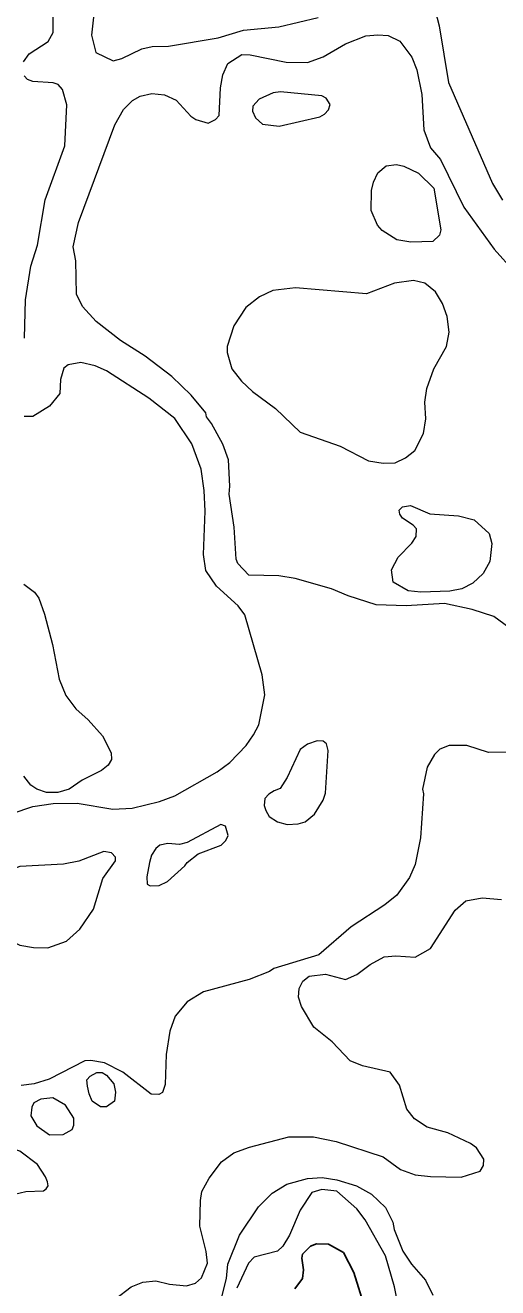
# Model space of a CAD drawing. Extents: x 673.6 to 698.9, y 7012 to 7040.1.
# Drawn here: x 687.084 to 688.096, y 7024.299 to 7027.003 of the extents above; entities that cross this region are included whole.
import ezdxf

# ---------------------------------------------------------------- set-up
doc = ezdxf.new("R2010")
doc.units = 0
doc.header["$LTSCALE"] = 0.032
doc.layers.add('1', color=7, linetype='Continuous', lineweight=25)
doc.layers.add('2', color=7, linetype='Continuous', lineweight=13)

msp = doc.modelspace()

# ---------------------------------------------------------------- linework, layer by layer
at = {"layer": '1'}
msp.add_lwpolyline([(687.8117, 7024.256), (687.7878, 7024.3316), (687.7656, 7024.3747), (687.7333, 7024.3928), (687.7077, 7024.3936), (687.6953, 7024.3882), (687.6782, 7024.3713), (687.6764, 7024.3622), (687.6802, 7024.3378), (687.678, 7024.319), (687.6613, 7024.2967)], dxfattribs=at)
at = {"layer": '2'}
for points in [[(687.0806, 7026.9243), (687.0924, 7026.9415), (687.133, 7026.9684), (687.1437, 7026.9876), (687.1438, 7027.0291), (687.1384, 7027.0376), (687.1209, 7027.0518), (687.1001, 7027.0592), (687.0251, 7027.0669)], [(687.9623, 7027.0345), (687.9704, 7027.0019), (687.9908, 7026.8802), (688.0851, 7026.664), (688.1065, 7026.6282)], [(687.2308, 7027.0263), (687.226, 7026.9815), (687.2351, 7026.9444), (687.2725, 7026.9265), (687.291, 7026.9318), (687.3341, 7026.952), (687.3558, 7026.9575), (687.3906, 7026.9584), (687.4975, 7026.9757), (687.5517, 7026.9921), (687.6273, 7026.9995), (687.7117, 7027.0198)], [(688.1305, 7025.7053), (688.0879, 7025.7364), (688.0411, 7025.752), (687.9819, 7025.7643), (687.9001, 7025.7594), (687.836, 7025.7619), (687.7755, 7025.7806), (687.7399, 7025.796), (687.6621, 7025.818), (687.6269, 7025.8235), (687.5631, 7025.8252), (687.5397, 7025.8504), (687.5357, 7025.8598), (687.5316, 7025.9277), (687.5205, 7025.9988), (687.5224, 7026.0159), (687.5195, 7026.0723), (687.5071, 7026.1059), (687.4833, 7026.1503), (687.4724, 7026.1641), (687.4706, 7026.1727), (687.4392, 7026.2108), (687.3979, 7026.2506), (687.3407, 7026.2939), (687.2881, 7026.3277), (687.2363, 7026.3686), (687.2068, 7026.4007), (687.1939, 7026.4268), (687.1923, 7026.4984), (687.1864, 7026.528), (687.1978, 7026.5806), (687.276, 7026.7899), (687.2947, 7026.8226), (687.3136, 7026.8414), (687.3303, 7026.8507), (687.3553, 7026.8564), (687.382, 7026.8536), (687.4073, 7026.8424), (687.4388, 7026.808), (687.4492, 7026.8009), (687.4759, 7026.7933), (687.4916, 7026.8013), (687.4994, 7026.8097), (687.5021, 7026.8691), (687.5072, 7026.8968), (687.5183, 7026.9206), (687.548, 7026.9402), (687.5658, 7026.9395), (687.643, 7026.9239), (687.6883, 7026.9229), (687.7219, 7026.9352), (687.77, 7026.9629), (687.8133, 7026.9799), (687.8395, 7026.9823), (687.8612, 7026.9806), (687.8866, 7026.969), (687.9122, 7026.9342), (687.9229, 7026.9076), (687.9335, 7026.8549), (687.9376, 7026.7792), (687.9524, 7026.7401), (687.9738, 7026.7151), (688.0234, 7026.6135), (688.0883, 7026.5234), (688.1317, 7026.4749)], [(687.0828, 7026.3325), (687.0846, 7026.4147), (687.0958, 7026.4868), (687.1107, 7026.5316), (687.1269, 7026.6291), (687.1692, 7026.7443), (687.1733, 7026.8326), (687.1639, 7026.8653), (687.1543, 7026.8761), (687.1437, 7026.8794), (687.1005, 7026.8825), (687.0892, 7026.8868), (687.0815, 7026.8948)], [(687.5915, 7025.6119), (687.5542, 7025.7404), (687.5404, 7025.7597), (687.4936, 7025.8016), (687.4708, 7025.8354), (687.4659, 7025.8692), (687.4691, 7025.9625), (687.4674, 7026.0067), (687.4609, 7026.0524), (687.4412, 7026.1062), (687.4042, 7026.1604), (687.3488, 7026.2042), (687.2579, 7026.2631), (687.2337, 7026.2734), (687.203, 7026.2804), (687.1759, 7026.2757), (687.1666, 7026.2686), (687.1598, 7026.2444), (687.1585, 7026.2144), (687.136, 7026.1873), (687.1005, 7026.1652), (687.0817, 7026.1653)], [(687.0813, 7025.8062), (687.1036, 7025.7889), (687.1132, 7025.7758), (687.1254, 7025.742), (687.1422, 7025.6769), (687.1567, 7025.6023), (687.1709, 7025.5672), (687.1924, 7025.539), (687.2191, 7025.5156), (687.2493, 7025.4814), (687.2683, 7025.4446), (687.2686, 7025.4302), (687.2615, 7025.418), (687.2475, 7025.4068), (687.2061, 7025.3865), (687.1783, 7025.3666), (687.1542, 7025.3601), (687.1298, 7025.3601), (687.1087, 7025.3671), (687.096, 7025.3752), (687.0812, 7025.3949)], [(687.5222, 7025.4238), (687.5571, 7025.4606), (687.5733, 7025.483), (687.5841, 7025.5044), (687.5973, 7025.5692), (687.5915, 7025.6119)], [(688.2252, 7025.4685), (688.1858, 7025.4701), (688.1227, 7025.4459), (688.076, 7025.4455), (688.03, 7025.4603), (687.9918, 7025.4603)], [(687.9918, 7025.4603), (687.9723, 7025.4524), (687.9603, 7025.441), (687.9447, 7025.4137), (687.9352, 7025.3669), (687.9374, 7025.3571), (687.9309, 7025.2628), (687.9194, 7025.2056), (687.9073, 7025.1776), (687.8796, 7025.1396), (687.8543, 7025.1189), (687.7823, 7025.0723), (687.7127, 7025.0118), (687.6168, 7024.9831), (687.6075, 7024.9765), (687.5635, 7024.9593), (687.4659, 7024.9328), (687.4311, 7024.9118), (687.4049, 7024.8807), (687.3935, 7024.8486), (687.3857, 7024.7985), (687.3837, 7024.7346), (687.3779, 7024.7175), (687.3702, 7024.7133), (687.3541, 7024.7135), (687.2929, 7024.7611), (687.2541, 7024.7806), (687.2249, 7024.7856), (687.2114, 7024.7848), (687.1355, 7024.7461), (687.1032, 7024.7361), (687.0751, 7024.7323)], [(687.0563, 7025.3147), (687.1007, 7025.3295), (687.1437, 7025.3362), (687.1951, 7025.3371), (687.2716, 7025.324), (687.3128, 7025.3259), (687.3715, 7025.3402), (687.4047, 7025.3525), (687.4949, 7025.4038), (687.5222, 7025.4238)], [(687.4717, 7024.377), (687.4577, 7024.4308), (687.4593, 7024.4864), (687.4626, 7024.5053), (687.4777, 7024.5339), (687.5042, 7024.5685), (687.5312, 7024.5881), (687.5641, 7024.6006), (687.6483, 7024.6221), (687.7016, 7024.6221), (687.7501, 7024.6127), (687.8504, 7024.5794), (687.8878, 7024.5521), (687.9193, 7024.5413), (687.952, 7024.5375), (688.0176, 7024.5359), (688.0587, 7024.5487), (688.0655, 7024.561), (688.0665, 7024.5744), (688.0505, 7024.5986), (688.0376, 7024.6082), (687.9891, 7024.6308), (687.9452, 7024.6431), (687.9176, 7024.661), (687.9013, 7024.6817), (687.886, 7024.7333), (687.8659, 7024.7608), (687.8063, 7024.7741), (687.7798, 7024.7849), (687.7411, 7024.8259), (687.7021, 7024.8574), (687.6755, 7024.9012), (687.6697, 7024.9213), (687.6711, 7024.9402), (687.6787, 7024.9557), (687.6924, 7024.9665), (687.7272, 7024.9705), (687.7701, 7024.9591), (687.7941, 7024.9697), (687.8225, 7024.9917), (687.853, 7025.008), (687.8775, 7025.0101), (687.9195, 7025.0068), (687.9521, 7025.0256), (688.0049, 7025.1075), (688.028, 7025.1278), (688.0625, 7025.134), (688.1039, 7025.1308)], [(687.515, 7024.3189), (687.5181, 7024.3495), (687.5433, 7024.412), (687.5836, 7024.4728), (687.6133, 7024.5017), (687.6445, 7024.5211), (687.6886, 7024.5332), (687.7203, 7024.535), (687.7516, 7024.5305), (687.7938, 7024.5173), (687.8258, 7024.4996), (687.8554, 7024.4714), (687.8716, 7024.44), (687.8745, 7024.4242), (687.8931, 7024.3776), (687.9111, 7024.3496), (687.9414, 7024.3151), (687.9573, 7024.2832)], [(687.8842, 7024.2549), (687.8752, 7024.3013), (687.856, 7024.3677), (687.8124, 7024.4449), (687.7943, 7024.4679), (687.7516, 7024.5062), (687.719, 7024.5095), (687.6976, 7024.5029), (687.6728, 7024.4657), (687.6499, 7024.4117), (687.6357, 7024.3885), (687.6242, 7024.3779), (687.5746, 7024.365), (687.5624, 7024.352), (687.537, 7024.2986)], [(687.3932, 7024.3066), (687.4297, 7024.3033), (687.4485, 7024.3092), (687.4618, 7024.3207), (687.4741, 7024.3522), (687.4717, 7024.377)], [(687.2771, 7024.2755), (687.3111, 7024.3013), (687.336, 7024.3115), (687.3639, 7024.3141), (687.3932, 7024.3066)], [(687.438, 7024.1057), (687.4464, 7024.1512), (687.4583, 7024.183), (687.4828, 7024.227), (687.5036, 7024.2738), (687.515, 7024.3189)]]:
    msp.add_lwpolyline(points, dxfattribs=at)
for points in [[(687.737, 7026.8328), (687.7288, 7026.8464), (687.7193, 7026.8515), (687.6311, 7026.8604), (687.6152, 7026.858), (687.5854, 7026.8444), (687.5717, 7026.8296), (687.5711, 7026.8188), (687.577, 7026.8047), (687.5921, 7026.7911), (687.6277, 7026.7867), (687.7153, 7026.807), (687.7252, 7026.8127), (687.7337, 7026.8218)], [(687.8946, 7026.7011), (687.9262, 7026.6862), (687.9589, 7026.654), (687.9744, 7026.5644), (687.9712, 7026.5534), (687.9571, 7026.5397), (687.9101, 7026.5385), (687.8798, 7026.5435), (687.8485, 7026.5634), (687.8385, 7026.5744), (687.825, 7026.6058), (687.8259, 7026.649), (687.8299, 7026.6666), (687.8392, 7026.6866), (687.8574, 7026.7019), (687.8791, 7026.7045)], [(687.8508, 7026.065), (687.8762, 7026.0661), (687.8987, 7026.0762), (687.9187, 7026.0925), (687.9372, 7026.1285), (687.9424, 7026.1601), (687.9401, 7026.1955), (687.9443, 7026.2253), (687.9595, 7026.2668), (687.9866, 7026.3146), (687.9917, 7026.3458), (687.9881, 7026.3788), (687.9778, 7026.4069), (687.9626, 7026.4321), (687.94, 7026.4504), (687.9157, 7026.4563), (687.8751, 7026.4505), (687.8151, 7026.4278), (687.6628, 7026.4406), (687.6147, 7026.4345), (687.5859, 7026.4209), (687.5569, 7026.3984), (687.5306, 7026.3588), (687.5169, 7026.3149), (687.5169, 7026.3022), (687.5268, 7026.2669), (687.5471, 7026.2404), (687.5705, 7026.2185), (687.6203, 7026.1818), (687.6726, 7026.1315), (687.7588, 7026.1011), (687.8193, 7026.0701)], [(687.9122, 7025.8935), (687.9212, 7025.9081), (687.9219, 7025.9241), (687.9152, 7025.9324), (687.8922, 7025.9473), (687.8867, 7025.9556), (687.8852, 7025.9644), (687.8919, 7025.9715), (687.9093, 7025.9747), (687.9504, 7025.9567), (688.0123, 7025.9524), (688.0453, 7025.944), (688.0774, 7025.9142), (688.0837, 7025.8929), (688.0788, 7025.8544), (688.0651, 7025.8285), (688.043, 7025.8082), (688.0194, 7025.7961), (687.9938, 7025.7907), (687.9313, 7025.7891), (687.904, 7025.7913), (687.8718, 7025.81), (687.8686, 7025.8366), (687.8828, 7025.8639)], [(687.6454, 7025.2911), (687.6684, 7025.2924), (687.6834, 7025.2967), (687.7033, 7025.3133), (687.7223, 7025.3431), (687.7271, 7025.3584), (687.733, 7025.4494), (687.7295, 7025.4639), (687.7225, 7025.47), (687.7095, 7025.4701), (687.6884, 7025.463), (687.6726, 7025.4517), (687.6454, 7025.392), (687.6298, 7025.3683), (687.6171, 7025.3633), (687.6056, 7025.3559), (687.5973, 7025.3472), (687.5958, 7025.3317), (687.5997, 7025.3214), (687.6068, 7025.3086), (687.6246, 7025.2972)], [(687.4262, 7025.2024), (687.4309, 7025.2099), (687.4546, 7025.2287), (687.5035, 7025.2473), (687.5137, 7025.2568), (687.5184, 7025.2679), (687.5133, 7025.2879), (687.5029, 7025.2909), (687.4306, 7025.253), (687.4146, 7025.2484), (687.3892, 7025.2503), (687.3726, 7025.2469), (687.3637, 7025.2399), (687.3542, 7025.2257), (687.35, 7025.2099), (687.3447, 7025.1794), (687.3453, 7025.1636), (687.3517, 7025.1596), (687.3711, 7025.1608), (687.3885, 7025.1694)], [(687.1728, 7025.0411), (687.2013, 7025.0673), (687.2306, 7025.1099), (687.2504, 7025.1757), (687.2776, 7025.2133), (687.2774, 7025.221), (687.2689, 7025.2309), (687.2525, 7025.2335), (687.1991, 7025.2127), (687.1658, 7025.2064), (687.0727, 7025.2014), (687.0524, 7025.1937), (687.0485, 7025.1887), (687.0394, 7025.1023), (687.0402, 7025.0816), (687.0471, 7025.0511), (687.0592, 7025.0396), (687.0723, 7025.033), (687.1015, 7025.0281), (687.1328, 7025.0274)], [(687.2454, 7024.6863), (687.2275, 7024.6988), (687.221, 7024.7145), (687.2177, 7024.7308), (687.2161, 7024.7442), (687.2231, 7024.7524), (687.2375, 7024.7601), (687.2489, 7024.76), (687.2583, 7024.7548), (687.2735, 7024.736), (687.2775, 7024.7182), (687.2751, 7024.6989), (687.2582, 7024.6863)], [(687.1652, 7024.6275), (687.1846, 7024.638), (687.1881, 7024.6471), (687.188, 7024.6623), (687.1702, 7024.6901), (687.1434, 7024.7059), (687.1178, 7024.7027), (687.1027, 7024.6951), (687.0984, 7024.6858), (687.0961, 7024.6674), (687.109, 7024.6461), (687.1363, 7024.6267)], [(687.0852, 7024.5055), (687.1233, 7024.507), (687.1291, 7024.5111), (687.133, 7024.5177), (687.1317, 7024.5261), (687.1273, 7024.5369), (687.11, 7024.563), (687.0727, 7024.5919), (687.0337, 7024.604), (687.0073, 7024.5966), (686.9868, 7024.5809), (686.9786, 7024.5676), (686.9761, 7024.5552), (686.9778, 7024.5419), (686.9867, 7024.5244), (686.9986, 7024.5099), (687.0216, 7024.4962), (687.0491, 7024.4964)]]:
    msp.add_lwpolyline(points, close=True, dxfattribs=at)

doc.saveas('drawing.dxf')
